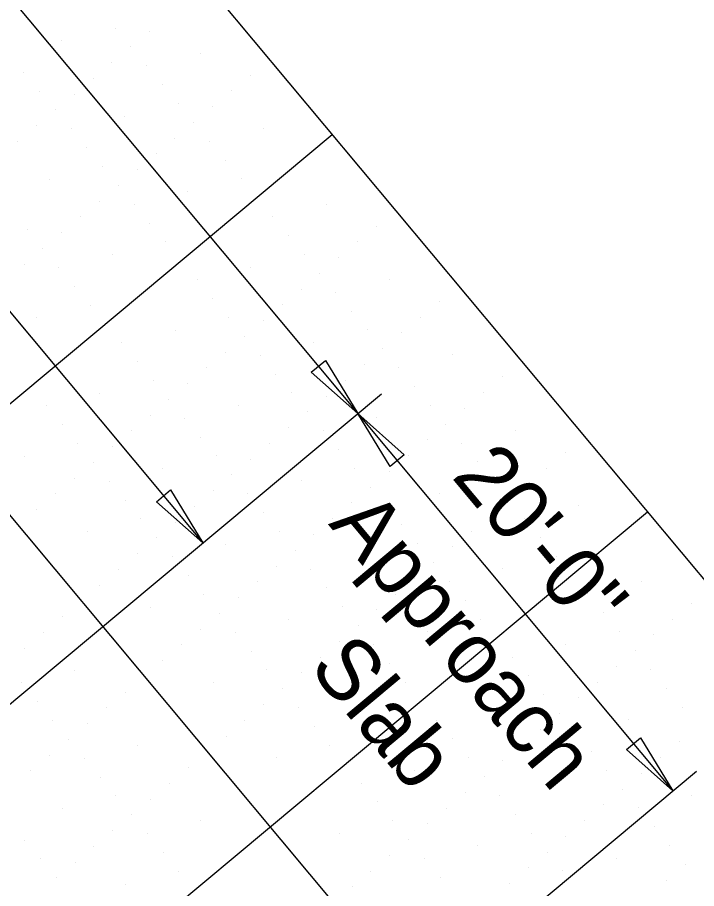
# Model space of a CAD drawing. Extents: x 2042995 to 2043795, y 305365 to 306249.
# Drawn here: x 2043463.76 to 2043491.39, y 305695.45 to 305730.9 of the extents above; entities that cross this region are included whole.
import ezdxf

# ---------------------------------------------------------------- set-up
doc = ezdxf.new("R2010")
doc.units = 0
for name, color, linetype in [('BR_AUTO DIMENSION', 7, 'Continuous'), ('BR_BORDER LINES', 7, 'Continuous'), ('BR_CONCRETE', 7, 'Continuous'), ('BR_GRID DOTS', 7, 'Continuous'), ('BR_GRID LINES', 7, 'Continuous')]:
    doc.layers.add(name, color=color, linetype=linetype)

msp = doc.modelspace()

# ---------------------------------------------------------------- linework, layer by layer
at = {"layer": 'BR_AUTO DIMENSION'}
for p, q in [((2043319.917, 305903.59), (2043477.609, 305714.78)), ((2043431.562, 305757.101), (2043471.306, 305709.515)), ((2043429.492, 305674.593), (2043478.568, 305715.581)), ((2043477.609, 305714.78), (2043490.43, 305699.429)), ((2043442.058, 305659.03), (2043491.389, 305700.231))]:
    msp.add_line(p, q, dxfattribs=at)
for points in [[(2043476.294, 305716.939), (2043477.609, 305714.78), (2043475.719, 305716.458)], [(2043478.924, 305712.621), (2043477.609, 305714.78), (2043479.499, 305713.101)], [(2043469.991, 305711.674), (2043471.306, 305709.515), (2043469.415, 305711.194)], [(2043489.115, 305701.589), (2043490.43, 305699.429), (2043488.539, 305701.108)]]:
    msp.add_lwpolyline(points, close=True, dxfattribs=at)
at = {"layer": 'BR_BORDER LINES'}
msp.add_line((2043183.839, 306076.621), (2043615.462, 305559.826), dxfattribs=at)
at = {"layer": 'BR_CONCRETE'}
msp.add_spline([(2043139.109, 306017.548), (2043148.199, 306007.16), (2043160.233, 305993.368), (2043172.245, 305979.557), (2043184.234, 305965.727), (2043196.201, 305951.879), (2043208.145, 305938.012), (2043220.067, 305924.126), (2043231.966, 305910.221), (2043243.843, 305896.297), (2043255.698, 305882.355), (2043267.529, 305868.394), (2043279.339, 305854.414), (2043291.126, 305840.415), (2043302.89, 305826.398), (2043314.632, 305812.361), (2043326.352, 305798.306), (2043338.049, 305784.233), (2043349.724, 305770.14), (2043361.376, 305756.029), (2043373.005, 305741.899), (2043384.613, 305727.75), (2043396.197, 305713.582), (2043407.76, 305699.396), (2043419.299, 305685.191), (2043430.817, 305670.967), (2043442.311, 305656.724), (2043453.784, 305642.463), (2043465.234, 305628.182), (2043476.661, 305613.883), (2043488.066, 305599.566), (2043499.448, 305585.229), (2043510.808, 305570.874), (2043522.146, 305556.5), (2043533.461, 305542.107), (2043544.753, 305527.695), (2043547.219, 305524.543)], degree=3, dxfattribs=at)
at = {"layer": 'BR_GRID DOTS'}
for p, q in [((2043467.735, 305730.465), (2043467.735, 305730.465)), ((2043469.143, 305730.338), (2043469.143, 305730.338)), ((2043465.559, 305729.95), (2043465.559, 305729.95)), ((2043468.376, 305729.697), (2043468.376, 305729.697)), ((2043471.193, 305729.444), (2043471.193, 305729.444)), ((2043467.608, 305729.056), (2043467.608, 305729.056)), ((2043469.017, 305728.929), (2043469.017, 305728.929)), ((2043464.024, 305728.668), (2043464.024, 305728.668)), ((2043466.841, 305728.415), (2043466.841, 305728.415)), ((2043473.243, 305728.55), (2043473.243, 305728.55)), ((2043464.665, 305727.9), (2043464.665, 305727.9)), ((2043469.658, 305728.162), (2043469.658, 305728.162)), ((2043472.475, 305727.909), (2043472.475, 305727.909)), ((2043466.073, 305727.774), (2043466.073, 305727.774)), ((2043470.299, 305727.394), (2043470.299, 305727.394)), ((2043471.708, 305727.268), (2043471.708, 305727.268)), ((2043465.306, 305727.133), (2043465.306, 305727.133)), ((2043468.123, 305726.88), (2043468.123, 305726.88)), ((2043464.538, 305726.492), (2043464.538, 305726.492)), ((2043470.94, 305726.627), (2043470.94, 305726.627)), ((2043465.947, 305726.365), (2043465.947, 305726.365)), ((2043473.757, 305726.374), (2043473.757, 305726.374)), ((2043463.771, 305725.851), (2043463.771, 305725.851)), ((2043470.173, 305725.986), (2043470.173, 305725.986)), ((2043471.581, 305725.859), (2043471.581, 305725.859)), ((2043466.588, 305725.598), (2043466.588, 305725.598)), ((2043469.405, 305725.345), (2043469.405, 305725.345)), ((2043472.222, 305725.092), (2043472.222, 305725.092)), ((2043467.229, 305724.83), (2043467.229, 305724.83)), ((2043468.637, 305724.704), (2043468.637, 305724.704)), ((2043465.053, 305724.316), (2043465.053, 305724.316)), ((2043472.863, 305724.324), (2043472.863, 305724.324)), ((2043467.87, 305724.063), (2043467.87, 305724.063)), ((2043470.687, 305723.81), (2043470.687, 305723.81)), ((2043467.102, 305723.422), (2043467.102, 305723.422)), ((2043468.511, 305723.295), (2043468.511, 305723.295)), ((2043476.321, 305723.304), (2043476.321, 305723.304)), ((2043466.335, 305722.781), (2043466.335, 305722.781)), ((2043474.145, 305722.789), (2043474.145, 305722.789)), ((2043464.159, 305722.266), (2043464.159, 305722.266)), ((2043469.152, 305722.528), (2043469.152, 305722.528)), ((2043478.371, 305722.41), (2043478.371, 305722.41)), ((2043465.567, 305722.14), (2043465.567, 305722.14)), ((2043474.786, 305722.022), (2043474.786, 305722.022)), ((2043464.8, 305721.499), (2043464.8, 305721.499)), ((2043469.793, 305721.76), (2043469.793, 305721.76)), ((2043477.603, 305721.769), (2043477.603, 305721.769)), ((2043467.617, 305721.246), (2043467.617, 305721.246)), ((2043475.427, 305721.254), (2043475.427, 305721.254)), ((2043476.836, 305721.128), (2043476.836, 305721.128)), ((2043464.032, 305720.858), (2043464.032, 305720.858)), ((2043465.441, 305720.731), (2043465.441, 305720.731)), ((2043473.251, 305720.74), (2043473.251, 305720.74)), ((2043476.068, 305720.487), (2043476.068, 305720.487)), ((2043471.075, 305720.225), (2043471.075, 305720.225)), ((2043478.885, 305720.234), (2043478.885, 305720.234)), ((2043466.082, 305719.964), (2043466.082, 305719.964)), ((2043475.301, 305719.846), (2043475.301, 305719.846)), ((2043476.709, 305719.719), (2043476.709, 305719.719)), ((2043471.716, 305719.458), (2043471.716, 305719.458)), ((2043466.723, 305719.196), (2043466.723, 305719.196)), ((2043474.533, 305719.205), (2043474.533, 305719.205)), ((2043480.935, 305719.34), (2043480.935, 305719.34)), ((2043464.547, 305718.682), (2043464.547, 305718.682)), ((2043472.357, 305718.69), (2043472.357, 305718.69)), ((2043477.35, 305718.952), (2043477.35, 305718.952)), ((2043480.167, 305718.699), (2043480.167, 305718.699)), ((2043473.766, 305718.564), (2043473.766, 305718.564)), ((2043470.181, 305718.176), (2043470.181, 305718.176)), ((2043477.991, 305718.184), (2043477.991, 305718.184)), ((2043479.4, 305718.058), (2043479.4, 305718.058)), ((2043468.005, 305717.661), (2043468.005, 305717.661)), ((2043472.998, 305717.923), (2043472.998, 305717.923)), ((2043475.815, 305717.67), (2043475.815, 305717.67)), ((2043472.231, 305717.282), (2043472.231, 305717.282)), ((2043478.632, 305717.417), (2043478.632, 305717.417)), ((2043468.646, 305716.894), (2043468.646, 305716.894)), ((2043473.639, 305717.155), (2043473.639, 305717.155)), ((2043481.449, 305717.164), (2043481.449, 305717.164)), ((2043471.463, 305716.641), (2043471.463, 305716.641)), ((2043477.865, 305716.776), (2043477.865, 305716.776)), ((2043479.273, 305716.649), (2043479.273, 305716.649)), ((2043474.28, 305716.388), (2043474.28, 305716.388)), ((2043483.499, 305716.27), (2043483.499, 305716.27)), ((2043469.287, 305716.126), (2043469.287, 305716.126)), ((2043470.696, 305716), (2043470.696, 305716)), ((2043477.097, 305716.135), (2043477.097, 305716.135)), ((2043479.914, 305715.882), (2043479.914, 305715.882)), ((2043467.111, 305715.612), (2043467.111, 305715.612)), ((2043474.921, 305715.62), (2043474.921, 305715.62)), ((2043476.33, 305715.494), (2043476.33, 305715.494)), ((2043482.731, 305715.629), (2043482.731, 305715.629)), ((2043469.928, 305715.359), (2043469.928, 305715.359)), ((2043472.745, 305715.106), (2043472.745, 305715.106)), ((2043480.555, 305715.114), (2043480.555, 305715.114)), ((2043464.935, 305715.097), (2043464.935, 305715.097)), ((2043475.562, 305714.853), (2043475.562, 305714.853)), ((2043481.964, 305714.988), (2043481.964, 305714.988)), ((2043469.161, 305714.718), (2043469.161, 305714.718)), ((2043470.569, 305714.591), (2043470.569, 305714.591)), ((2043478.379, 305714.6), (2043478.379, 305714.6)), ((2043465.576, 305714.33), (2043465.576, 305714.33)), ((2043468.393, 305714.077), (2043468.393, 305714.077)), ((2043474.795, 305714.212), (2043474.795, 305714.212)), ((2043476.203, 305714.085), (2043476.203, 305714.085)), ((2043481.196, 305714.347), (2043481.196, 305714.347)), ((2043484.014, 305714.094), (2043484.014, 305714.094)), ((2043471.21, 305713.824), (2043471.21, 305713.824)), ((2043480.429, 305713.706), (2043480.429, 305713.706)), ((2043466.217, 305713.562), (2043466.217, 305713.562)), ((2043467.626, 305713.435), (2043467.626, 305713.435)), ((2043474.027, 305713.571), (2043474.027, 305713.571)), ((2043481.837, 305713.579), (2043481.837, 305713.579)), ((2043464.041, 305713.047), (2043464.041, 305713.047)), ((2043471.851, 305713.056), (2043471.851, 305713.056)), ((2043476.844, 305713.318), (2043476.844, 305713.318)), ((2043479.661, 305713.065), (2043479.661, 305713.065)), ((2043486.063, 305713.2), (2043486.063, 305713.2)), ((2043466.858, 305712.794), (2043466.858, 305712.794)), ((2043473.26, 305712.93), (2043473.26, 305712.93)), ((2043482.479, 305712.812), (2043482.479, 305712.812)), ((2043469.675, 305712.541), (2043469.675, 305712.541)), ((2043472.492, 305712.288), (2043472.492, 305712.288)), ((2043477.485, 305712.55), (2043477.485, 305712.55)), ((2043478.894, 305712.424), (2043478.894, 305712.424)), ((2043485.296, 305712.559), (2043485.296, 305712.559)), ((2043466.091, 305712.153), (2043466.091, 305712.153)), ((2043467.499, 305712.027), (2043467.499, 305712.027)), ((2043475.309, 305712.036), (2043475.309, 305712.036)), ((2043483.12, 305712.044), (2043483.12, 305712.044)), ((2043484.528, 305711.918), (2043484.528, 305711.918)), ((2043471.725, 305711.647), (2043471.725, 305711.647)), ((2043478.126, 305711.783), (2043478.126, 305711.783)), ((2043465.323, 305711.512), (2043465.323, 305711.512)), ((2043468.14, 305711.259), (2043468.14, 305711.259)), ((2043473.133, 305711.521), (2043473.133, 305711.521)), ((2043480.943, 305711.53), (2043480.943, 305711.53)), ((2043483.761, 305711.277), (2043483.761, 305711.277)), ((2043464.555, 305710.871), (2043464.555, 305710.871)), ((2043470.957, 305711.006), (2043470.957, 305711.006)), ((2043477.359, 305711.141), (2043477.359, 305711.141)), ((2043478.767, 305711.015), (2043478.767, 305711.015)), ((2043486.578, 305711.024), (2043486.578, 305711.024)), ((2043468.781, 305710.492), (2043468.781, 305710.492)), ((2043473.774, 305710.753), (2043473.774, 305710.753)), ((2043476.591, 305710.5), (2043476.591, 305710.5)), ((2043482.993, 305710.636), (2043482.993, 305710.636)), ((2043484.402, 305710.509), (2043484.402, 305710.509)), ((2043463.788, 305710.23), (2043463.788, 305710.23)), ((2043470.19, 305710.365), (2043470.19, 305710.365)), ((2043479.408, 305710.247), (2043479.408, 305710.247)), ((2043466.605, 305709.977), (2043466.605, 305709.977)), ((2043474.415, 305709.986), (2043474.415, 305709.986)), ((2043475.824, 305709.859), (2043475.824, 305709.859)), ((2043482.226, 305709.994), (2043482.226, 305709.994)), ((2043469.422, 305709.724), (2043469.422, 305709.724)), ((2043472.239, 305709.471), (2043472.239, 305709.471)), ((2043480.049, 305709.48), (2043480.049, 305709.48)), ((2043485.043, 305709.742), (2043485.043, 305709.742)), ((2043468.655, 305709.083), (2043468.655, 305709.083)), ((2043475.056, 305709.218), (2043475.056, 305709.218)), ((2043481.458, 305709.353), (2043481.458, 305709.353)), ((2043470.063, 305708.957), (2043470.063, 305708.957)), ((2043477.873, 305708.965), (2043477.873, 305708.965)), ((2043485.684, 305708.974), (2043485.684, 305708.974)), ((2043467.887, 305708.442), (2043467.887, 305708.442)), ((2043474.289, 305708.577), (2043474.289, 305708.577)), ((2043475.697, 305708.451), (2043475.697, 305708.451)), ((2043480.69, 305708.712), (2043480.69, 305708.712)), ((2043483.508, 305708.459), (2043483.508, 305708.459)), ((2043470.704, 305708.189), (2043470.704, 305708.189)), ((2043479.923, 305708.071), (2043479.923, 305708.071)), ((2043467.12, 305707.801), (2043467.12, 305707.801)), ((2043473.521, 305707.936), (2043473.521, 305707.936)), ((2043476.338, 305707.683), (2043476.338, 305707.683)), ((2043481.332, 305707.945), (2043481.332, 305707.945)), ((2043489.142, 305707.953), (2043489.142, 305707.953)), ((2043471.345, 305707.422), (2043471.345, 305707.422)), ((2043479.155, 305707.43), (2043479.155, 305707.43)), ((2043486.966, 305707.439), (2043486.966, 305707.439)), ((2043466.352, 305707.16), (2043466.352, 305707.16)), ((2043472.754, 305707.295), (2043472.754, 305707.295)), ((2043481.973, 305707.177), (2043481.973, 305707.177)), ((2043491.191, 305707.059), (2043491.191, 305707.059)), ((2043469.169, 305706.907), (2043469.169, 305706.907)), ((2043471.986, 305706.654), (2043471.986, 305706.654)), ((2043476.979, 305706.916), (2043476.979, 305706.916)), ((2043478.388, 305706.789), (2043478.388, 305706.789)), ((2043487.607, 305706.671), (2043487.607, 305706.671)), ((2043465.585, 305706.519), (2043465.585, 305706.519)), ((2043474.803, 305706.401), (2043474.803, 305706.401)), ((2043482.614, 305706.41), (2043482.614, 305706.41)), ((2043490.424, 305706.418), (2043490.424, 305706.418)), ((2043471.219, 305706.013), (2043471.219, 305706.013)), ((2043472.627, 305705.887), (2043472.627, 305705.887)), ((2043477.62, 305706.148), (2043477.62, 305706.148)), ((2043480.437, 305705.895), (2043480.437, 305705.895)), ((2043488.248, 305705.904), (2043488.248, 305705.904)), ((2043464.817, 305705.878), (2043464.817, 305705.878)), ((2043489.656, 305705.777), (2043489.656, 305705.777)), ((2043464.049, 305705.237), (2043464.049, 305705.237)), ((2043470.451, 305705.372), (2043470.451, 305705.372)), ((2043476.853, 305705.507), (2043476.853, 305705.507)), ((2043478.261, 305705.381), (2043478.261, 305705.381)), ((2043486.072, 305705.389), (2043486.072, 305705.389)), ((2043473.268, 305705.119), (2043473.268, 305705.119)), ((2043476.085, 305704.866), (2043476.085, 305704.866)), ((2043483.896, 305704.875), (2043483.896, 305704.875)), ((2043488.889, 305705.136), (2043488.889, 305705.136)), ((2043469.684, 305704.731), (2043469.684, 305704.731)), ((2043478.902, 305704.613), (2043478.902, 305704.613)), ((2043488.121, 305704.495), (2043488.121, 305704.495)), ((2043466.099, 305704.343), (2043466.099, 305704.343)), ((2043473.909, 305704.352), (2043473.909, 305704.352)), ((2043475.318, 305704.225), (2043475.318, 305704.225)), ((2043489.53, 305704.369), (2043489.53, 305704.369)), ((2043463.923, 305703.829), (2043463.923, 305703.829)), ((2043468.916, 305704.09), (2043468.916, 305704.09)), ((2043471.733, 305703.837), (2043471.733, 305703.837)), ((2043479.543, 305703.846), (2043479.543, 305703.846)), ((2043484.537, 305704.107), (2043484.537, 305704.107)), ((2043487.354, 305703.854), (2043487.354, 305703.854)), ((2043468.149, 305703.449), (2043468.149, 305703.449)), ((2043474.55, 305703.584), (2043474.55, 305703.584)), ((2043490.171, 305703.601), (2043490.171, 305703.601)), ((2043464.564, 305703.061), (2043464.564, 305703.061)), ((2043477.367, 305703.331), (2043477.367, 305703.331)), ((2043485.178, 305703.34), (2043485.178, 305703.34)), ((2043486.586, 305703.213), (2043486.586, 305703.213)), ((2043467.381, 305702.808), (2043467.381, 305702.808)), ((2043473.783, 305702.943), (2043473.783, 305702.943)), ((2043475.191, 305702.817), (2043475.191, 305702.817)), ((2043483.002, 305702.825), (2043483.002, 305702.825)), ((2043490.812, 305702.834), (2043490.812, 305702.834)), ((2043485.819, 305702.572), (2043485.819, 305702.572)), ((2043465.205, 305702.294), (2043465.205, 305702.294)), ((2043466.614, 305702.167), (2043466.614, 305702.167)), ((2043473.015, 305702.302), (2043473.015, 305702.302)), ((2043475.832, 305702.049), (2043475.832, 305702.049)), ((2043480.826, 305702.311), (2043480.826, 305702.311)), ((2043488.636, 305702.319), (2043488.636, 305702.319)), ((2043472.248, 305701.661), (2043472.248, 305701.661)), ((2043485.051, 305701.931), (2043485.051, 305701.931)), ((2043486.46, 305701.805), (2043486.46, 305701.805)), ((2043465.846, 305701.526), (2043465.846, 305701.526)), ((2043476.473, 305701.282), (2043476.473, 305701.282)), ((2043481.467, 305701.543), (2043481.467, 305701.543)), ((2043484.284, 305701.29), (2043484.284, 305701.29)), ((2043490.685, 305701.425), (2043490.685, 305701.425)), ((2043468.663, 305701.273), (2043468.663, 305701.273)), ((2043471.48, 305701.02), (2043471.48, 305701.02)), ((2043487.101, 305701.037), (2043487.101, 305701.037)), ((2043465.079, 305700.885), (2043465.079, 305700.885)), ((2043466.487, 305700.759), (2043466.487, 305700.759)), ((2043474.297, 305700.767), (2043474.297, 305700.767)), ((2043482.108, 305700.776), (2043482.108, 305700.776)), ((2043483.516, 305700.649), (2043483.516, 305700.649)), ((2043489.918, 305700.784), (2043489.918, 305700.784)), ((2043464.311, 305700.244), (2043464.311, 305700.244)), ((2043470.713, 305700.379), (2043470.713, 305700.379)), ((2043479.932, 305700.261), (2043479.932, 305700.261)), ((2043487.742, 305700.27), (2043487.742, 305700.27)), ((2043467.128, 305699.991), (2043467.128, 305699.991)), ((2043482.749, 305700.008), (2043482.749, 305700.008)), ((2043489.15, 305700.143), (2043489.15, 305700.143)), ((2043469.945, 305699.738), (2043469.945, 305699.738)), ((2043477.755, 305699.747), (2043477.755, 305699.747)), ((2043485.566, 305699.755), (2043485.566, 305699.755)), ((2043488.383, 305699.502), (2043488.383, 305699.502)), ((2043467.769, 305699.224), (2043467.769, 305699.224)), ((2043481.981, 305699.367), (2043481.981, 305699.367)), ((2043483.39, 305699.241), (2043483.39, 305699.241)), ((2043491.2, 305699.249), (2043491.2, 305699.249)), ((2043469.178, 305699.097), (2043469.178, 305699.097)), ((2043478.396, 305698.979), (2043478.396, 305698.979)), ((2043487.615, 305698.861), (2043487.615, 305698.861)), ((2043465.593, 305698.709), (2043465.593, 305698.709)), ((2043468.41, 305698.456), (2043468.41, 305698.456)), ((2043481.214, 305698.726), (2043481.214, 305698.726)), ((2043484.031, 305698.473), (2043484.031, 305698.473)), ((2043489.024, 305698.735), (2043489.024, 305698.735)), ((2043471.227, 305698.203), (2043471.227, 305698.203)), ((2043479.038, 305698.212), (2043479.038, 305698.212)), ((2043480.446, 305698.085), (2043480.446, 305698.085)), ((2043486.848, 305698.22), (2043486.848, 305698.22)), ((2043467.643, 305697.815), (2043467.643, 305697.815)), ((2043489.665, 305697.967), (2043489.665, 305697.967)), ((2043464.058, 305697.427), (2043464.058, 305697.427)), ((2043469.051, 305697.689), (2043469.051, 305697.689)), ((2043476.861, 305697.697), (2043476.861, 305697.697)), ((2043479.679, 305697.444), (2043479.679, 305697.444)), ((2043484.672, 305697.706), (2043484.672, 305697.706)), ((2043486.08, 305697.579), (2043486.08, 305697.579)), ((2043466.875, 305697.174), (2043466.875, 305697.174)), ((2043482.496, 305697.191), (2043482.496, 305697.191)), ((2043490.306, 305697.2), (2043490.306, 305697.2)), ((2043469.692, 305696.921), (2043469.692, 305696.921)), ((2043478.911, 305696.803), (2043478.911, 305696.803)), ((2043480.32, 305696.677), (2043480.32, 305696.677)), ((2043485.313, 305696.938), (2043485.313, 305696.938)), ((2043488.13, 305696.685), (2043488.13, 305696.685)), ((2043464.699, 305696.659), (2043464.699, 305696.659)), ((2043466.108, 305696.533), (2043466.108, 305696.533)), ((2043490.947, 305696.432), (2043490.947, 305696.432)), ((2043470.333, 305696.153), (2043470.333, 305696.153)), ((2043478.144, 305696.162), (2043478.144, 305696.162)), ((2043484.545, 305696.297), (2043484.545, 305696.297)), ((2043485.954, 305696.171), (2043485.954, 305696.171)), ((2043465.34, 305695.892), (2043465.34, 305695.892)), ((2043468.157, 305695.639), (2043468.157, 305695.639)), ((2043480.961, 305695.909), (2043480.961, 305695.909)), ((2043483.778, 305695.656), (2043483.778, 305695.656)), ((2043490.179, 305695.791), (2043490.179, 305695.791)), ((2043477.376, 305695.521), (2043477.376, 305695.521))]:
    msp.add_line(p, q, dxfattribs=at)
at = {"layer": 'BR_GRID LINES'}
for p, q in [((2043168.489, 306063.801), (2043600.112, 305547.005)), ((2043476.574, 305726.121), (2043323.07, 305597.916)), ((2043489.395, 305710.771), (2043370.429, 305611.412))]:
    msp.add_line(p, q, dxfattribs=at)

# ---------------------------------------------------------------- texts
at = {"layer": 'BR_AUTO DIMENSION'}
for s, p in [('20\'-0"', (2043481.385, 305712.209)), ('Approach', (2043476.387, 305710.281)), ('Slab', (2043475.573, 305704.431))]:
    msp.add_text(s, height=2.5, rotation=309.8684, dxfattribs=at).set_placement(p)

doc.saveas('drawing.dxf')
